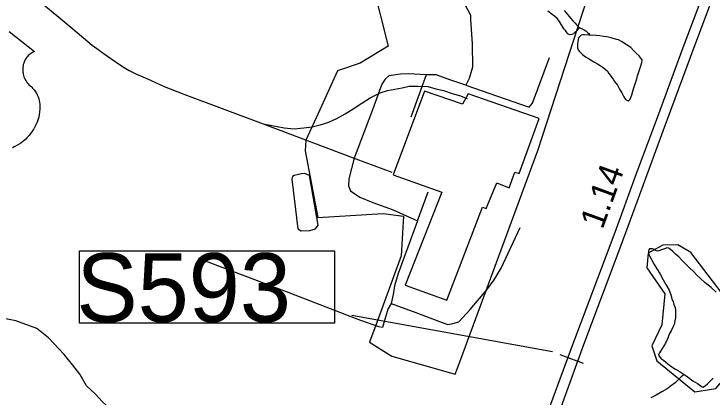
# Model space of a CAD drawing. Extents: x 2082433 to 2279600, y 546599 to 755198.
# Drawn here: x 2131252 to 2134807, y 586320 to 588272 of the extents above; entities that cross this region are included whole.
import ezdxf

# ---------------------------------------------------------------- set-up
doc = ezdxf.new("R2010")
doc.units = 0
for name, color, linetype in [('Exist Boundary Political City Limit New', 7, 'Continuous'), ('Exist Boundary Political CountyLine', 7, 'Continuous'), ('Exist Boundary Political Fire Districts', 7, 'Continuous'), ('Exist Cultural Warehouse Building Footprint', 7, 'Continuous'), ('Exist Hydrographic Lagoon', 7, 'Continuous'), ('Exist Hydrographic Misc Water Feature', 7, 'Continuous'), ('Exist Hydrographic Pond Under 1500 Sq Ft', 7, 'Continuous'), ('Exist Railroad Mainline', 7, 'Continuous'), ('Exist Railroad Spur', 7, 'Continuous'), ('Exist Road Non-System Type 51', 7, 'Continuous'), ('Exist Road Primary Interstate Divided Center Attributed', 7, 'Continuous'), ('Exist Road Primary Interstate Mileage Hundredths English Label', 7, 'Continuous'), ('Exist Road Primary Interstate Structure Ovrhead Sign CELL', 7, 'Continuous'), ('Exist Road Primary Interstate Structure Ovrhead Sign Number Label', 7, 'Continuous'), ('Exist Road Primary US Shield CELL', 7, 'Continuous'), ('Map Preparation Boundary City Limit Buffer Line', 7, 'Continuous')]:
    doc.layers.add(name, color=color, linetype=linetype)

msp = doc.modelspace()

# ---------------------------------------------------------------- linework, layer by layer
at = {"layer": 'Exist Boundary Political City Limit New'}
msp.add_lwpolyline([(2133078, 588426), (2133158.8, 588107.5), (2133015.8, 588021.4), (2132900.5, 587982.1), (2132801, 587764.4), (2132739, 587629.1), (2132735.8, 587575.4), (2132799.8, 587235.2), (2133132.5, 587254.8), (2133236.2, 587242.6), (2133231, 587157.2), (2133223.8, 587039.6), (2133100.2, 586700.6), (2133063.5, 586599.4), (2133177.2, 586528.4), (2133499.5, 586436.2), (2133510.8, 586466.6), (2133921, 587576), (2134309.5, 588774.3)], dxfattribs=at)
at = {"layer": 'Exist Boundary Political CountyLine'}
msp.add_lwpolyline([(2131862.9, 586133.2), (2131823.8, 586187.9), (2131766, 586237.4), (2131700.7, 586297.7), (2131667.7, 586334.1), (2131622, 586376.7), (2131588, 586437.1), (2131552.9, 586482.3), (2131507.8, 586536.2), (2131428.8, 586621.3), (2131369, 586668.8), (2131261.9, 586707.7), (2131200, 586720.4)], dxfattribs=at)
at = {"layer": 'Exist Boundary Political Fire Districts'}
msp.add_lwpolyline([(2131700.7, 586297.7), (2131667.7, 586334.1), (2131622, 586376.7), (2131588, 586437.1), (2131552.9, 586482.3), (2131507.8, 586536.2), (2131428.8, 586621.3), (2131369, 586668.8), (2131261.9, 586707.7), (2131200, 586720.4)], dxfattribs=at)
at = {"layer": 'Exist Cultural Warehouse Building Footprint'}
msp.add_lwpolyline([(2133456.8, 586813.5), (2133639.1, 587287.8), (2133657.3, 587280.5), (2133712, 587411.9), (2133774, 587386.4), (2133803.1, 587466.6), (2133825, 587459.3), (2133927.1, 587740.3), (2133566.1, 587864.4), (2133537, 587813.3), (2133343.7, 587879), (2133183.3, 587452), (2133431.2, 587364.5), (2133245.3, 586890.1)], close=True, dxfattribs=at)
at = {"layer": 'Exist Hydrographic Lagoon'}
msp.add_lwpolyline([(2132670.7, 587443.1), (2132667.7, 587430.3), (2132698.4, 587177.2), (2132714.2, 587166.3), (2132759.7, 587168.3), (2132787.3, 587177.2), (2132801.2, 587195.9), (2132757.7, 587449), (2132734, 587459.9), (2132717.1, 587457.9), (2132678.6, 587449)], close=True, dxfattribs=at)
at = {"layer": 'Exist Hydrographic Misc Water Feature'}
for points in [[(2134129.2, 588203.5), (2134129.4, 588199.5), (2134125.3, 588193.5), (2134113.4, 588181.5), (2134107.4, 588175.5), (2134101.3, 588171.4), (2134093.3, 588167.3), (2134085.3, 588165.3), (2134079.4, 588167.3), (2134073.4, 588171.3), (2134067.5, 588177.3), (2134061.3, 588187.2), (2134053.3, 588197.2), (2134041.2, 588217.2), (2134031.2, 588233.1), (2134019.1, 588249.1), (2134005.1, 588261), (2133993.2, 588268.9), (2133970.9, 588286.8)], [(2134055, 588289.1), (2134072.8, 588267.2), (2134087.1, 588251.4), (2134099, 588237.4), (2134109.1, 588227.5), (2134121.2, 588213.5), (2134129.2, 588203.5)], [(2134129.2, 588203.5), (2134143.3, 588197.6), (2134155.4, 588191.6), (2134165.5, 588185.7), (2134173.5, 588177.7), (2134179.4, 588171.8), (2134185.4, 588163.8)], [(2134185.4, 588163.8), (2134179.4, 588163.8), (2134157.5, 588165.7), (2134149.5, 588165.6), (2134141.5, 588163.6), (2134129.4, 588151.6), (2134125.7, 588141.5), (2134123.6, 588129.5), (2134121.6, 588119.5), (2134121.6, 588109.5), (2134121.6, 588099.5), (2134125.9, 588089.5), (2134131.8, 588081.6), (2134139.8, 588073.6), (2134147.8, 588065.6), (2134163.8, 588053.7), (2134178, 588045.8), (2134186, 588039.9), (2134205.9, 588027.9), (2134224.1, 588018), (2134238.1, 588010.1), (2134252.2, 588000.1), (2134262.1, 587992.2), (2134274.2, 587980.2), (2134282.1, 587968.3), (2134304.3, 587940.4), (2134310.4, 587928.4), (2134318.4, 587918.4), (2134326.4, 587908.5), (2134336.7, 587888.5), (2134348.6, 587870.6), (2134358.6, 587850.6), (2134366.8, 587836.7), (2134373, 587832.7), (2134381, 587828.7), (2134384.9, 587832.7), (2134390.8, 587838.8), (2134398.6, 587860.8), (2134406.6, 587890.8), (2134424.5, 587940.9)], [(2134424.5, 587940.9), (2134428.1, 587956.9), (2134438.2, 587986.9), (2134446, 588013), (2134449.9, 588025), (2134451.9, 588035), (2134451.9, 588039), (2134443.9, 588049), (2134435.9, 588058.9), (2134421.6, 588072.9), (2134407.6, 588086.8), (2134393.7, 588100.7), (2134379.5, 588110.6), (2134361.7, 588122.5), (2134349.4, 588130.5), (2134331.4, 588140.4), (2134321.3, 588142.4), (2134293.4, 588150.3), (2134271.5, 588156.2), (2134255.3, 588158.1), (2134235.4, 588160), (2134217.4, 588161.9), (2134185.4, 588163.8)], [(2134512.2, 587071.5), (2134504.2, 587075.5), (2134496.2, 587075.4), (2134488.2, 587075.4), (2134486.2, 587069.4), (2134484.1, 587063.4), (2134484.1, 587053.5), (2134488.2, 587039.5), (2134500.3, 587017.5), (2134512.4, 586995.6), (2134526.4, 586973.6), (2134540.7, 586949.7), (2134558.6, 586917.8), (2134572.9, 586893.8), (2134576.8, 586885.9), (2134588.9, 586864), (2134599.2, 586835.9), (2134603.1, 586818), (2134609.2, 586806.1), (2134613.1, 586792.1), (2134619.5, 586776.1), (2134621.3, 586764.1), (2134621.3, 586748.1), (2134621.3, 586738.1), (2134621.7, 586724.1), (2134617.6, 586708.1), (2134613.7, 586690.1), (2134607.6, 586676.1), (2134600, 586658.1), (2134589.9, 586640), (2134581.9, 586620), (2134570, 586594), (2134554, 586567.9), (2134540.3, 586545.8), (2134536.4, 586537.8), (2134534.4, 586533.8), (2134538.5, 586527.9), (2134550.4, 586513.9), (2134560.4, 586508), (2134572.7, 586498), (2134596.7, 586478.1), (2134620.7, 586462.2), (2134644.7, 586448.3), (2134664.6, 586434.4)], [(2134828.8, 586855), (2134803, 586878.9), (2134772.6, 586902.7), (2134746.6, 586926.6), (2134730.6, 586940.5), (2134714.4, 586958.5), (2134690.4, 586980.4), (2134668.5, 587002.3), (2134654.1, 587018.2), (2134638.1, 587034.2), (2134622.1, 587048), (2134608.2, 587062), (2134593.8, 587073.9), (2134586, 587077.9), (2134577.8, 587079.9), (2134569.8, 587077.8), (2134560.2, 587073.8), (2134550.2, 587069.7), (2134536.2, 587065.7), (2134530.1, 587063.7), (2134522.1, 587065.6), (2134512.2, 587071.5)], [(2134664.6, 586434.4), (2134650.8, 586422.4), (2134618.8, 586392.2), (2134601.2, 586378.2), (2134579.1, 586362.1), (2134551.2, 586346), (2134523.1, 586329.8), (2134495.4, 586315.7)], [(2134664.6, 586434.4), (2134674.8, 586428.5), (2134686.9, 586420.5), (2134708.9, 586402.7), (2134732.9, 586388.7), (2134756.8, 586372.8), (2134762.8, 586370.8), (2134774.9, 586378.9), (2134784.9, 586387), (2134795, 586397), (2134812.8, 586417)]]:
    msp.add_lwpolyline(points, dxfattribs=at)
at = {"layer": 'Exist Hydrographic Pond Under 1500 Sq Ft'}
msp.add_lwpolyline([(2134719.5, 586346.8), (2134827.4, 586364.3), (2134877.4, 586422.4), (2134942.4, 586739.3), (2134699.4, 587055.8), (2134632.4, 587096.5), (2134557.5, 587094.7), (2134482.5, 587053.6), (2134474.5, 586978.3), (2134567.4, 586845.2), (2134551.4, 586688.1), (2134501.3, 586580.9), (2134526.4, 586504.8), (2134719.5, 586346.8)], dxfattribs=at)
at = {"layer": 'Exist Railroad Mainline'}
msp.add_lwpolyline([(2131251.6, 588390.4), (2131291.3, 588377.6), (2131346.9, 588354.5), (2131404.2, 588319.3), (2131471, 588264), (2131551.7, 588196.4), (2131649.9, 588112.4), (2131728.8, 588056.8), (2131768.3, 588030), (2131805.8, 588005.3), (2131839.3, 587984.6), (2131877, 587965.8), (2131928.5, 587942.8), (2132017.7, 587903), (2132116.9, 587863), (2132521.4, 587711.5), (2132994, 587534.1), (2133177.4, 587466.3)], dxfattribs=at)
at = {"layer": 'Exist Railroad Spur'}
msp.add_lwpolyline([(2132521.4, 587711.5), (2132628.7, 587691.3), (2132679.1, 587687.3), (2132728, 587691.3), (2132771.5, 587697.7), (2132811.1, 587707.6), (2132850.6, 587718.4), (2132892.6, 587737.2), (2132938.9, 587763.4), (2132979.9, 587788.6), (2133023.4, 587816.8), (2133066.9, 587844), (2133116.9, 587870.8), (2133155.1, 587882), (2133191.3, 587889.3), (2133229.4, 587896.5), (2133265.6, 587903.8), (2133309.6, 587904.9), (2133359.5, 587901.9), (2133401.3, 587891.1), (2133439.1, 587882.3), (2133488.8, 587865.3), (2133520.6, 587856.7), (2133560.3, 587841.9)], dxfattribs=at)
at = {"layer": 'Exist Road Non-System Type 51'}
for p, q in [((2133351.4, 587962.6), (2133272.8, 587747.1)), ((2133553.1, 587908.8), (2133876.9, 587796.4)), ((2133308.1, 587218.2), (2133362.5, 587365))]:
    msp.add_line(p, q, dxfattribs=at)
for points in [[(2133110.1, 588976.5), (2133320, 588646.3), (2133548.9, 588320), (2133577.5, 588266.2), (2133578, 588244.4), (2133586.4, 588120.8), (2133587.2, 588001.2), (2133570.9, 587943.9), (2133553.1, 587908.8)], [(2133876.9, 587796.4), (2133892.7, 587818.1), (2133979.4, 588050.7)], [(2133351.4, 587962.6), (2133262.4, 587967.1), (2133220.9, 587965.6), (2133161.1, 587956.2), (2133142.3, 587939.9), (2133126.5, 587915.2), (2133077.5, 587783.7), (2132985.6, 587538), (2132957.1, 587431.2), (2132955.7, 587396.1), (2132966.5, 587371.4), (2133014.5, 587337.8), (2133079.7, 587311.6), (2133184, 587273.5), (2133308.1, 587218.2)], [(2133553.1, 587908.8), (2133472.5, 587936.9), (2133403.3, 587961.7), (2133351.4, 587962.6)], [(2133308.1, 587218.2), (2133208.5, 586949.8), (2133189.7, 586887), (2133182.8, 586842.5), (2133172.9, 586796)], [(2133172.9, 586796), (2133299.5, 586750.1), (2133432.9, 586699.1), (2133461.6, 586689.7), (2133487.6, 586695.4), (2133517.2, 586703.3), (2133576.3, 586765.9), (2133660.3, 586866.2), (2133697.7, 586916.6), (2133732.7, 586976.9), (2133830.6, 587184.3)], [(2133172.9, 586796), (2133157.1, 586767.4), (2133128.8, 586673.7), (2133111.1, 586677.7), (2133000.7, 586717.1), (2132653.7, 586851.1), (2132191.4, 587025.6)]]:
    msp.add_lwpolyline(points, dxfattribs=at)
at = {"layer": 'Exist Road Primary Interstate Divided Center Attributed'}
for points in [[(2133572.4, 585016.8), (2133731.8, 585446.4), (2134046.9, 586292.6), (2134154.3, 586587.1), (2134345.1, 587093.8), (2134450.9, 587384.3), (2134558, 587677.1), (2134720.4, 588111.8), (2134909.6, 588619.4), (2135080.6, 589076.8), (2135261.3, 589568.1), (2135377, 589874.7), (2135465, 590114.2), (2135535.7, 590283.5), (2135599.7, 590426.9), (2135660.5, 590555.4), (2135767.2, 590753), (2135843.5, 590890.2), (2135928.7, 591028.8), (2136058.4, 591226.9), (2136162.3, 591371.6)], [(2136061, 591334.6), (2135983.6, 591220.5), (2135939.5, 591151.4), (2135859.4, 591033.2), (2135768.2, 590876.7), (2135659.3, 590675), (2135541.2, 590424.1), (2135485.5, 590301.5), (2135429.9, 590157.9), (2135359.3, 589987.7), (2135216.1, 589597.2), (2135116.1, 589330.1), (2135014.5, 589053.4), (2134850, 588609.7), (2134654, 588085.3), (2134535.4, 587761.8), (2134416.1, 587444.7), (2134312, 587159.1), (2134180.1, 586807.3), (2134097.1, 586585.5), (2133955.4, 586204.4), (2133686.3, 585472), (2133605.9, 585261.2), (2133524.4, 585040.6)]]:
    msp.add_lwpolyline(points, dxfattribs=at)
at = {"layer": 'Exist Road Primary Interstate Structure Ovrhead Sign CELL'}
msp.add_line((2134032.7, 586536.6), (2134151, 586492.1), dxfattribs=at)
msp.add_lwpolyline([(2131586.1, 587065.6), (2132883.9, 587065.6), (2132883.9, 586697), (2131586.1, 586697)], close=True, dxfattribs=at)
at = {"layer": 'Exist Road Primary Interstate Structure Ovrhead Sign Number Label'}
msp.add_line((2133995.3, 586551.2), (2132973.6, 586735.1), dxfattribs=at)
at = {"layer": 'Exist Road Primary US Shield CELL'}
msp.add_lwpolyline([(2131228.5, 588183.3), (2131357.1, 588080.8), (2131354, 588079.7), (2131347, 588076.2), (2131341.5, 588073), (2131332.7, 588066.7), (2131328.9, 588063.3), (2131325.1, 588059.8), (2131321.6, 588056), (2131318.5, 588052.4), (2131314.8, 588047.2), (2131311.4, 588042), (2131308.2, 588036.3), (2131305.8, 588031.4), (2131301.8, 588021.1), (2131299.9, 588014.5), (2131298.7, 588009), (2131297.2, 587997.5), (2131296.8, 587992), (2131296.8, 587986.7), (2131297.1, 587981), (2131297.6, 587975.5), (2131298.6, 587969.8), (2131299.5, 587964.8), (2131301.1, 587958.6), (2131303.4, 587951.5), (2131306.2, 587944.6), (2131312.1, 587933.4), (2131319.7, 587922), (2131325.1, 587915.6), (2131330.4, 587910.1), (2131338.3, 587903.4), (2131342.6, 587899.6), (2131347.5, 587894.7), (2131355.6, 587885.4), (2131358.8, 587881), (2131362.2, 587876), (2131365.2, 587870.9), (2131368.2, 587865.5), (2131370.7, 587860.7), (2131375.2, 587849.6), (2131378.5, 587838.9), (2131380, 587833.3), (2131382.4, 587820.7), (2131383.3, 587814.5), (2131384.3, 587802.2), (2131384.3, 587787.3), (2131383.2, 587773.1), (2131380.5, 587756.6), (2131378.3, 587746.8), (2131375, 587735.3), (2131371.7, 587725.3), (2131365.8, 587710.7), (2131360.6, 587700), (2131353.8, 587687.6), (2131349.2, 587680), (2131343.8, 587672), (2131337.1, 587662.7), (2131329.2, 587652.8), (2131319.7, 587642.4), (2131312, 587634.8), (2131302, 587625.8), (2131295.9, 587620.8), (2131287.2, 587614.2), (2131275.4, 587606.3), (2131263.7, 587599.6), (2131253.7, 587594.5), (2131244.9, 587590.7)], dxfattribs=at)
at = {"layer": 'Map Preparation Boundary City Limit Buffer Line'}
msp.add_lwpolyline([(2133078, 588426), (2133158.8, 588107.5), (2133015.8, 588021.4), (2132900.5, 587982.1), (2132801, 587764.4), (2132739, 587629.1), (2132735.8, 587575.4), (2132799.8, 587235.2), (2133132.5, 587254.8), (2133236.2, 587242.6), (2133231, 587157.2), (2133223.8, 587039.6), (2133100.2, 586700.6), (2133063.5, 586599.4), (2133177.2, 586528.4), (2133499.5, 586436.2), (2133510.8, 586466.6), (2133921, 587576), (2134309.5, 588774.3)], dxfattribs=at)

# ---------------------------------------------------------------- texts
at = {"layer": 'Exist Road Primary Interstate Mileage Hundredths English Label'}
msp.add_text('1.14', height=125, rotation=69.9836, dxfattribs=at).set_placement((2134249.7, 587170.5))
at = {"layer": 'Exist Road Primary Interstate Structure Ovrhead Sign CELL'}
msp.add_text('S593', height=350, dxfattribs=at).set_placement((2131570, 586703.1))

doc.saveas('drawing.dxf')
